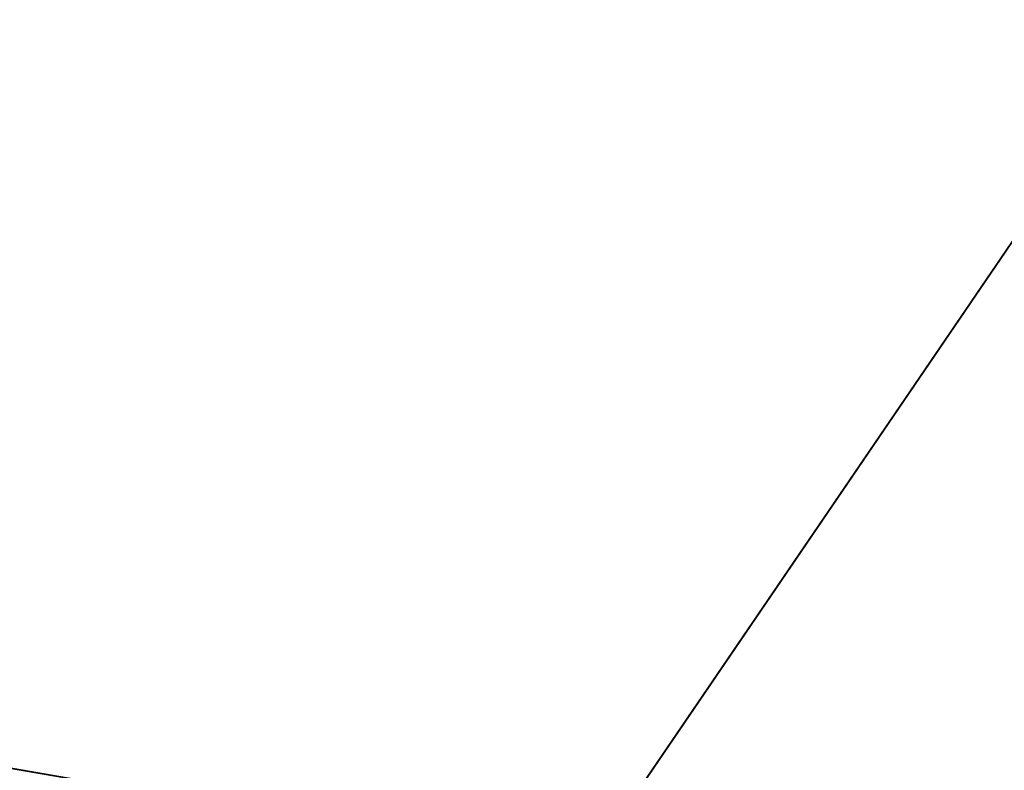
# Model space of a CAD drawing. Extents: x 0 to 80, y 0 to 80.
# Tile 300 of 656: x 8.7378 to 8.7786, y 35.3601 to 35.3912. Entities that reach past the tile are written whole.
import ezdxf

# ---------------------------------------------------------------- set-up
doc = ezdxf.new("R2010")
doc.units = 0
doc.header["$LTSCALE"] = 25.4
doc.layers.get('0').update_dxf_attribs({"color": 13, "linetype": 'CONTINUOUS'})

# ---------------------------------------------------------------- blocks, each defined once
blk = doc.blocks.new('ORBIT-I-KINKIET-20-7806-78')
at = {"color": 7}
for p, q in [((25.482746, 35.64608, 303.722137), (24.774519, 35.76836, 304.122559)), ((25.482746, 35.64608, 303.722137), (24.774519, 35.76836, 304.122559)), ((25.119671, 35.64608, 343.688782), (25.202963, 35.76836, 344.543243)), ((25.119671, 35.64608, 343.688782), (25.202963, 35.76836, 344.543243))]:
    blk.add_line(p, q, dxfattribs=at)
mesh = blk.add_polyface(dxfattribs=at)
corners = [(25.482746, 35.64608, 303.722137), (24.774519, 35.76836, 304.122559), (25.482746, 35.76836, 303.722137)]
mesh.append_faces([[corners[k] for k in face] for face in [(0, 1, 2)]], dxfattribs={"color": 7})
mesh = blk.add_polyface(dxfattribs=at)
corners = [(25.482746, 35.64608, 303.722137), (24.774519, 35.64608, 304.122559), (24.774519, 35.76836, 304.122559)]
mesh.append_faces([[corners[k] for k in face] for face in [(0, 1, 2)]], dxfattribs={"color": 7})
mesh = blk.add_polyface(dxfattribs=at)
corners = [(25.119671, 35.76836, 343.688782), (25.119671, 35.64608, 343.688782), (25.202963, 35.76836, 344.543243)]
mesh.append_faces([[corners[k] for k in face] for face in [(0, 1, 2)]], dxfattribs={"color": 7})
mesh = blk.add_polyface(dxfattribs=at)
corners = [(25.202963, 35.76836, 344.543243), (25.119671, 35.64608, 343.688782), (25.202963, 35.64608, 344.543243)]
mesh.append_faces([[corners[k] for k in face] for face in [(0, 1, 2)]], dxfattribs={"color": 7})

msp = doc.modelspace()

# ---------------------------------------------------------------- block references
at = {"color": 0}
msp.add_blockref('ORBIT-I-KINKIET-20-7806-78', (-16.396614, -0.346078, -57.5), dxfattribs=at)

doc.saveas('drawing.dxf')
